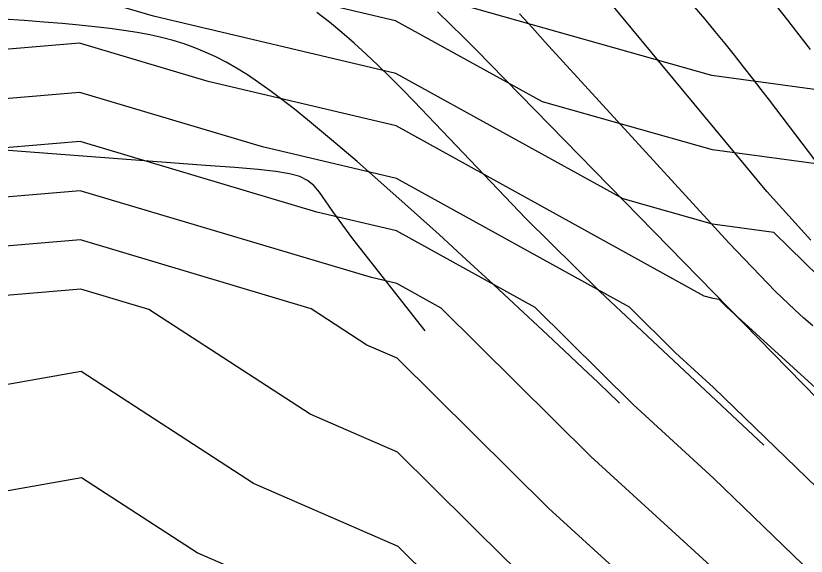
# Model space of a CAD drawing. Extents: x 42655 to 43811, y -141820 to -141156.
# Drawn here: x 43661.72 to 43674.45, y -141390.27 to -141381.58 of the extents above; entities that cross this region are included whole.
import ezdxf

# ---------------------------------------------------------------- set-up
doc = ezdxf.new("R2010")
doc.units = 0
for name, color, linetype in [('ZE_HICN', 7, 'Continuous'), ('ZE_LWCN', 7, 'Continuous'), ('地形', 7, 'Continuous')]:
    doc.layers.add(name, color=color, linetype=linetype)

msp = doc.modelspace()

# ---------------------------------------------------------------- linework, layer by layer
at = {"layer": 'ZE_HICN'}
for points in [[(43685.825, -141389.927), (43685.298, -141389.747), (43683.134, -141388.438), (43679.65, -141386.224), (43678.567, -141385.582), (43678.031, -141385.201), (43675.684, -141382.91), (43672.93, -141382.534), (43668.898, -141381.398), (43667.834, -141380.811), (43664.953, -141380.131), (43662.734, -141378.517), (43660.987, -141376.089), (43657.63, -141375.005), (43654.981, -141374.016), (43653.018, -141373.439), (43652.533, -141373.325), (43651.818, -141373.165), (43647.441, -141372.335)], [(43685.825, -141398.522), (43685.817, -141398.52), (43683.178, -141397.531), (43680.572, -141395.527), (43678.073, -141394.068), (43677.354, -141393.264), (43676.464, -141392.402), (43672.961, -141389.016), (43671.661, -141387.83), (43670.086, -141386.27), (43667.854, -141385.037), (43666.571, -141384.735), (43662.759, -141383.599), (43659.706, -141383.855), (43657.665, -141382.352), (43653.157, -141380.899), (43652.569, -141380.787), (43652.159, -141380.688), (43650.689, -141380.199), (43648.13, -141379.416)], [(43685.825, -141405.009), (43683.351, -141404.862), (43683.212, -141404.825), (43683.118, -141404.809), (43682.929, -141404.696), (43678.106, -141400.93), (43675.141, -141398.571), (43674.03, -141397.329), (43672.995, -141396.327), (43668.745, -141392.439), (43668.257, -141391.993), (43667.885, -141391.625), (43664.642, -141390.215), (43662.784, -141389.009), (43660.286, -141389.45), (43657.699, -141389.7), (43654.306, -141390.46), (43652.613, -141389.952), (43649.494, -141388.76), (43647.513, -141387.479)]]:
    msp.add_lwpolyline(points, dxfattribs=at)
at = {"layer": 'ZE_LWCN'}
for points in [[(43685.825, -141391.599), (43684.231, -141391.052), (43683.144, -141390.394), (43679.661, -141388.181), (43678.04, -141387.084), (43677.109, -141386.236), (43674.804, -141383.986), (43672.936, -141383.731), (43670.2, -141382.96), (43667.838, -141381.656), (43663.066, -141380.531), (43662.744, -141380.434), (43662.485, -141380.456), (43662.063, -141380.145), (43660.007, -141377.288), (43657.637, -141376.523), (43653.252, -141374.886), (43652.54, -141374.627), (43652.145, -141374.506), (43650.146, -141374.039), (43647.446, -141373.527)], [(43685.825, -141393.315), (43683.201, -141392.37), (43683.164, -141392.357), (43683.153, -141392.35), (43683.118, -141392.329), (43678.048, -141388.896), (43675.137, -141386.245), (43673.924, -141385.062), (43672.941, -141384.928), (43671.502, -141384.522), (43667.842, -141382.501), (43663.943, -141381.582), (43662.747, -141381.226), (43661.79, -141381.306), (43660.226, -141380.154), (43659.027, -141378.487), (43657.644, -141378.041), (43655.086, -141377.086), (43652.547, -141376.164), (43651.142, -141375.734), (43647.453, -141374.871)], [(43685.825, -141395.068), (43685.221, -141394.85), (43683.161, -141394.079), (43682.298, -141393.415), (43680.529, -141392.383), (43678.057, -141390.709), (43673.165, -141386.255), (43673.044, -141386.138), (43672.947, -141386.124), (43672.804, -141386.084), (43667.846, -141383.347), (43664.819, -141382.633), (43662.751, -141382.017), (43661.095, -141382.156), (43658.389, -141380.162), (43658.046, -141379.686), (43657.651, -141379.559), (43656.92, -141379.286), (43652.554, -141377.7), (43650.138, -141376.961), (43647.46, -141376.335)], [(43685.825, -141396.8), (43683.169, -141395.805), (43681.435, -141394.471), (43678.065, -141392.504), (43678.018, -141392.451), (43677.96, -141392.395), (43672.954, -141387.556), (43672.342, -141386.997), (43671.6, -141386.262), (43667.85, -141384.192), (43665.695, -141383.684), (43662.755, -141382.808), (43660.4, -141383.006), (43657.658, -141380.986), (43655.152, -141380.178), (43652.562, -141379.237), (43649.134, -141378.189), (43647.467, -141377.799)], [(43685.825, -141399.981), (43683.185, -141399.146), (43682.249, -141398.537), (43679.709, -141396.583), (43678.08, -141395.632), (43676.689, -141394.077), (43674.967, -141392.409), (43672.968, -141390.476), (43670.98, -141388.662), (43668.571, -141386.277), (43667.858, -141385.883), (43667.448, -141385.786), (43662.762, -141384.39), (43659.011, -141384.705), (43657.671, -141383.719), (43654.713, -141382.765), (43652.576, -141382.36), (43651.087, -141381.999), (43647.481, -141380.799)], [(43685.825, -141401.439), (43683.192, -141400.606), (43680.027, -141398.548), (43678.845, -141397.638), (43678.088, -141397.196), (43676.024, -141394.89), (43673.471, -141392.416), (43672.975, -141391.937), (43670.299, -141389.495), (43667.863, -141387.083), (43667.376, -141386.871), (43666.477, -141386.287), (43662.766, -141385.181), (43658.316, -141385.555), (43657.678, -141385.085), (43656.268, -141384.631), (43652.584, -141383.932), (43650.015, -141383.31), (43647.489, -141382.469)], [(43685.825, -141402.697), (43684.917, -141402.61), (43683.199, -141402.067), (43678.439, -141398.97), (43678.095, -141398.702), (43677.914, -141398.558), (43675.359, -141395.703), (43672.982, -141393.399), (43671.915, -141392.423), (43669.618, -141390.328), (43667.871, -141388.597), (43666.465, -141387.986), (43663.867, -141386.299), (43662.77, -141385.972), (43658.581, -141386.324), (43657.796, -141386.463), (43657.684, -141386.474), (43657.538, -141386.506), (43656.957, -141386.332), (43652.591, -141385.504), (43648.944, -141384.62), (43647.497, -141384.139)], [(43685.825, -141403.946), (43683.97, -141403.768), (43683.206, -141403.527), (43681.09, -141402.151), (43678.1, -141399.816), (43676.528, -141398.564), (43674.695, -141396.516), (43672.989, -141394.863), (43670.33, -141392.431), (43668.937, -141391.16), (43667.878, -141390.111), (43665.553, -141389.1), (43662.776, -141387.297), (43659.041, -141387.956), (43657.692, -141388.087), (43655.922, -141388.483), (43652.601, -141387.487), (43649.67, -141386.367), (43647.872, -141385.931)]]:
    msp.add_lwpolyline(points, dxfattribs=at)
at = {"layer": '地形'}
for points in [[(43674.52, -141385.184), (43673.815, -141384.403), (43671.292, -141381.361)], [(43676.312, -141389.456), (43669.362, -141382.353), (43669.145, -141382.134), (43668.932, -141381.92), (43668.721, -141381.713), (43668.512, -141381.511)], [(43674.808, -141384.182), (43673.855, -141382.934), (43673.721, -141382.759), (43673.583, -141382.58), (43673.44, -141382.398), (43673.292, -141382.211), (43673.14, -141382.021), (43672.982, -141381.828), (43672.819, -141381.631), (43672.65, -141381.43)], [(43674.518, -141382.117), (43674.334, -141381.879), (43674.151, -141381.646), (43673.97, -141381.417)], [(43671.444, -141387.807), (43671.403, -141387.767), (43671.285, -141387.655), (43671.098, -141387.476), (43670.85, -141387.241), (43670.549, -141386.957), (43670.204, -141386.633), (43669.822, -141386.277), (43669.412, -141385.896), (43668.981, -141385.499), (43668.539, -141385.095), (43668.091, -141384.692), (43667.648, -141384.298), (43667.217, -141383.92), (43666.806, -141383.569), (43666.422, -141383.25), (43666.209, -141383.078), (43666.007, -141382.921), (43665.814, -141382.777), (43665.63, -141382.646), (43665.452, -141382.527), (43665.279, -141382.419), (43665.11, -141382.323), (43664.942, -141382.236), (43664.774, -141382.158), (43664.605, -141382.089), (43664.433, -141382.027), (43664.255, -141381.973), (43664.072, -141381.925), (43663.88, -141381.882), (43663.678, -141381.844), (43663.465, -141381.81), (43663.24, -141381.78), (43662.999, -141381.752), (43662.743, -141381.726), (43662.469, -141381.701), (43662.175, -141381.677), (43661.86, -141381.652), (43661.523, -141381.627)], [(43673.766, -141388.481), (43671.127, -141386.011), (43669.936, -141384.838), (43668.135, -141382.955), (43667.941, -141382.756), (43667.749, -141382.561), (43667.557, -141382.373), (43667.364, -141382.19), (43667.17, -141382.013), (43666.974, -141381.843), (43666.774, -141381.679), (43666.571, -141381.521)], [(43674.554, -141386.565), (43674.41, -141386.439), (43674.264, -141386.306), (43673.953, -141386.008), (43673.201, -141385.228), (43670.247, -141381.997), (43670.039, -141381.77), (43669.832, -141381.545)], [(43668.314, -141386.644), (43667.152, -141385.164), (43666.827, -141384.721), (43666.709, -141384.55), (43666.612, -141384.413), (43666.521, -141384.306), (43666.42, -141384.224), (43666.295, -141384.162), (43666.131, -141384.116), (43665.912, -141384.079), (43665.624, -141384.048), (43665.25, -141384.017), (43664.777, -141383.982), (43659.341, -141383.573)]]:
    msp.add_lwpolyline(points, dxfattribs=at)

doc.saveas('drawing.dxf')
